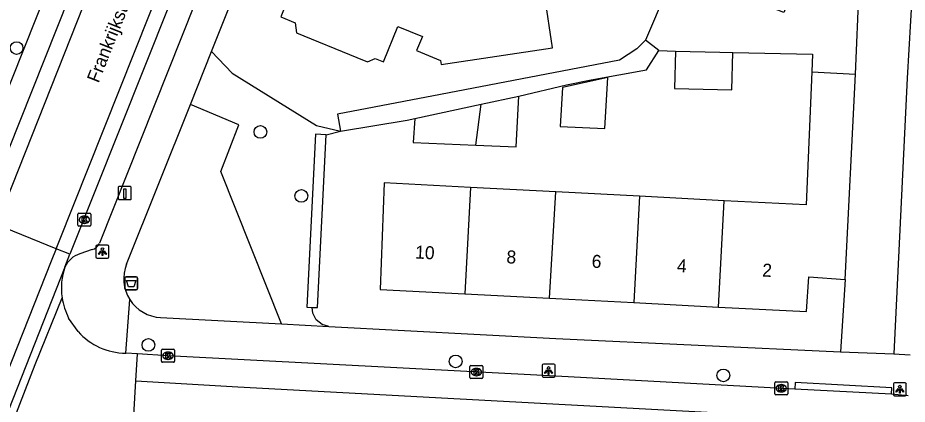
# Model space of a CAD drawing. Extents: x 160026 to 161302, y 384757 to 385701.
# Drawn here: x 160458.6 to 160527, y 385066.8 to 385096.6 of the extents above; entities that cross this region are included whole.
import ezdxf

# ---------------------------------------------------------------- set-up
doc = ezdxf.new("R2010")
doc.units = 0
for name, color, linetype in [('IMGEO_Afvalbak', 7, 'Continuous'), ('IMGEO_Boom', 7, 'Continuous'), ('IMGEO_Groenvoorziening', 7, 'Continuous'), ('IMGEO_Haag', 7, 'Continuous'), ('IMGEO_Kolk', 7, 'Continuous'), ('IMGEO_Laadpaal', 7, 'Continuous'), ('IMGEO_Lichtpunt', 7, 'Continuous'), ('IMGEO_Openbare_ruimte_label', 7, 'Continuous'), ('IMGEO_Pand', 7, 'Continuous'), ('IMGEO_Pand_nummerreeks', 7, 'Continuous'), ('IMGEO_Rijbaan_lokaal_gesloten', 7, 'Continuous'), ('IMGEO_Rijbaan_lokaal_open', 7, 'Continuous'), ('IMGEO_Voetpad_open', 7, 'Continuous')]:
    doc.layers.add(name, color=color, linetype=linetype)

msp = doc.modelspace()

# ---------------------------------------------------------------- linework, layer by layer
at = {"layer": 'IMGEO_Afvalbak'}
for p, q in [((160466.83, 385075.732), (160466.83, 385076.532)), ((160466.83, 385076.532), (160466.83, 385075.732)), ((160466.93, 385076.632), (160467.72, 385076.632)), ((160467.72, 385076.632), (160466.93, 385076.632)), ((160467.82, 385076.532), (160467.82, 385075.732)), ((160467.82, 385075.732), (160467.82, 385076.532)), ((160467.72, 385075.632), (160466.93, 385075.632)), ((160466.93, 385075.632), (160467.72, 385075.632))]:
    msp.add_line(p, q, dxfattribs=at)
msp.add_lwpolyline([(160466.973, 385076.346), (160467.677, 385076.346), (160467.528, 385075.876), (160467.122, 385075.876), (160466.973, 385076.346)], dxfattribs=at)
for centre, start, end in [((160466.93, 385076.532), 90, 180), ((160466.93, 385076.532), 90, 180), ((160467.72, 385076.532), 0, 90), ((160467.72, 385076.532), 360, 90), ((160466.93, 385075.732), 180, 270), ((160466.93, 385075.732), 180, 270), ((160467.72, 385075.732), 270, 0), ((160467.72, 385075.732), 270, 0)]:
    msp.add_arc(centre, 0.1, start, end, dxfattribs=at)
at = {"layer": 'IMGEO_Boom'}
for centre in [(160458.507, 385094.238), (160477.266, 385087.784), (160480.413, 385082.866), (160468.646, 385071.398), (160492.284, 385070.131), (160512.875, 385069.054)]:
    msp.add_circle(centre, 0.489, dxfattribs=at)
at = {"layer": 'IMGEO_Groenvoorziening'}
for points in [[(160508.48, 385098.581), (160506.898, 385094.837)], [(160473.498, 385093.962), (160475.083, 385092.32), (160481.567, 385088.278), (160483.425, 385087.854)], [(160507.912, 385094.048), (160509.185, 385093.991)], [(160513.595, 385093.902), (160519.734, 385093.778), (160519.675, 385092.398)], [(160478.899, 385073.017), (160474.228, 385084.736), (160475.601, 385088.331), (160471.88, 385089.909)], [(160482.312, 385087.571), (160483.425, 385087.854)], [(160482.522, 385072.826), (160482.005, 385072.973), (160481.555, 385073.338), (160481.292, 385073.854), (160481.247, 385074.288)]]:
    msp.add_lwpolyline(points, dxfattribs=at)
at = {"layer": 'IMGEO_Haag'}
for points in [[(160482.312, 385087.571), (160481.512, 385087.611), (160480.847, 385074.308), (160481.247, 385074.288)], [(160481.247, 385074.288), (160481.647, 385074.268), (160482.312, 385087.571)]]:
    msp.add_lwpolyline(points, dxfattribs=at)
at = {"layer": 'IMGEO_Kolk'}
for p, q in [((160463.223, 385080.604), (160463.223, 385081.456)), ((160463.298, 385081.53), (160464.15, 385081.53)), ((160463.711, 385081.31), (160463.736, 385081.31)), ((160464.224, 385081.456), (160464.224, 385080.604)), ((160464.15, 385080.53), (160463.298, 385080.53)), ((160463.734, 385080.75), (160463.709, 385080.75)), ((160469.657, 385070.138), (160469.657, 385070.99)), ((160469.732, 385071.064), (160470.584, 385071.064)), ((160470.145, 385070.844), (160470.17, 385070.844)), ((160470.658, 385070.99), (160470.658, 385070.138)), ((160470.168, 385070.284), (160470.143, 385070.284)), ((160470.584, 385070.064), (160469.732, 385070.064)), ((160493.377, 385068.885), (160493.377, 385069.737)), ((160493.452, 385069.811), (160494.304, 385069.811)), ((160493.865, 385069.591), (160493.89, 385069.591)), ((160494.378, 385069.737), (160494.378, 385068.885)), ((160494.304, 385068.811), (160493.452, 385068.811)), ((160493.888, 385069.031), (160493.863, 385069.031)), ((160516.827, 385067.641), (160516.827, 385068.493)), ((160516.902, 385068.567), (160517.754, 385068.567)), ((160517.315, 385068.347), (160517.34, 385068.347)), ((160517.828, 385068.493), (160517.828, 385067.641)), ((160517.754, 385067.567), (160516.902, 385067.567)), ((160517.338, 385067.787), (160517.313, 385067.787))]:
    msp.add_line(p, q, dxfattribs=at)
for points in [[(160463.223, 385080.604), (160463.223, 385081.456)], [(160463.298, 385081.53), (160464.15, 385081.53)], [(160463.544, 385081.23), (160463.667, 385081.23), (160463.667, 385081.079), (160463.797, 385081.23), (160463.961, 385081.23), (160463.815, 385081.079), (160463.968, 385080.83), (160463.816, 385080.83), (160463.731, 385080.994), (160463.667, 385080.927), (160463.667, 385080.83), (160463.544, 385080.83), (160463.544, 385081.23)], [(160464.224, 385081.456), (160464.224, 385080.604)], [(160464.15, 385080.53), (160463.298, 385080.53)], [(160469.657, 385070.138), (160469.657, 385070.99)], [(160469.732, 385071.064), (160470.584, 385071.064)], [(160470.658, 385070.99), (160470.658, 385070.138)], [(160469.978, 385070.764), (160470.101, 385070.764), (160470.101, 385070.613), (160470.231, 385070.764), (160470.395, 385070.764), (160470.249, 385070.613), (160470.402, 385070.364), (160470.25, 385070.364), (160470.165, 385070.528), (160470.101, 385070.461), (160470.101, 385070.364), (160469.978, 385070.364), (160469.978, 385070.764)], [(160470.584, 385070.064), (160469.732, 385070.064)], [(160493.377, 385068.885), (160493.377, 385069.737)], [(160493.452, 385069.811), (160494.304, 385069.811)], [(160493.698, 385069.511), (160493.821, 385069.511), (160493.821, 385069.36), (160493.951, 385069.511), (160494.115, 385069.511), (160493.969, 385069.36), (160494.122, 385069.111), (160493.97, 385069.111), (160493.885, 385069.275), (160493.821, 385069.208), (160493.821, 385069.111), (160493.698, 385069.111), (160493.698, 385069.511)], [(160494.378, 385069.737), (160494.378, 385068.885)], [(160494.304, 385068.811), (160493.452, 385068.811)], [(160516.827, 385067.641), (160516.827, 385068.493)], [(160516.902, 385068.567), (160517.754, 385068.567)], [(160517.148, 385068.267), (160517.271, 385068.267), (160517.271, 385068.116), (160517.401, 385068.267), (160517.565, 385068.267), (160517.419, 385068.116), (160517.572, 385067.867), (160517.42, 385067.867), (160517.335, 385068.031), (160517.271, 385067.964), (160517.271, 385067.867), (160517.148, 385067.867), (160517.148, 385068.267)], [(160517.828, 385068.493), (160517.828, 385067.641)], [(160517.754, 385067.567), (160516.902, 385067.567)]]:
    msp.add_lwpolyline(points, dxfattribs=at)
for centre, start, end in [((160463.3, 385081.454), 91.55205, 178.44795), ((160463.3, 385081.454), 91.55205, 178.44795), ((160464.148, 385081.454), 1.55205, 88.44795), ((160464.148, 385081.454), 1.55205, 88.44795), ((160463.3, 385080.606), 181.55205, 268.44795), ((160463.3, 385080.606), 181.55205, 268.44795), ((160464.148, 385080.606), 271.55205, 358.44795), ((160464.148, 385080.606), 271.55205, 358.44795), ((160469.734, 385070.988), 91.55205, 178.44795), ((160469.734, 385070.988), 91.55205, 178.44795), ((160470.582, 385070.988), 1.55205, 88.44795), ((160470.582, 385070.988), 1.55205, 88.44795), ((160469.734, 385070.14), 181.55205, 268.44795), ((160469.734, 385070.14), 181.55205, 268.44795), ((160470.582, 385070.14), 271.55205, 358.44795), ((160470.582, 385070.14), 271.55205, 358.44795), ((160493.454, 385069.735), 91.55205, 178.44795), ((160493.454, 385069.735), 91.55205, 178.44795), ((160494.302, 385069.735), 1.55205, 88.44795), ((160494.302, 385069.735), 1.55205, 88.44795), ((160493.454, 385068.887), 181.55205, 268.44795), ((160493.454, 385068.887), 181.55205, 268.44795), ((160494.302, 385068.887), 271.55205, 358.44795), ((160494.302, 385068.887), 271.55205, 358.44795), ((160516.904, 385068.491), 91.55205, 178.44795), ((160516.904, 385068.491), 91.55205, 178.44795), ((160517.752, 385068.491), 1.55205, 88.44795), ((160517.752, 385068.491), 1.55205, 88.44795), ((160516.904, 385067.643), 181.55205, 268.44795), ((160516.904, 385067.643), 181.55205, 268.44795), ((160517.752, 385067.643), 271.55205, 358.44795), ((160517.752, 385067.643), 271.55205, 358.44795)]:
    msp.add_arc(centre, 0.0765, start, end, dxfattribs=at)
for centre, major_axis, ratio, start_param, end_param in [((160463.71, 385081.03), (-0.387, 0.002), 0.722429, 4.712389, 7.853982), ((160463.735, 385081.03), (-0.39, 0.002), 0.717154, 1.570796, 4.712389), ((160470.144, 385070.564), (-0.387, 0.002), 0.722429, 4.712389, 7.853982), ((160470.169, 385070.564), (-0.39, 0.002), 0.717154, 1.570796, 4.712389), ((160493.864, 385069.311), (-0.387, 0.002), 0.722429, 4.712389, 7.853982), ((160493.889, 385069.311), (-0.39, 0.002), 0.717154, 1.570796, 4.712389), ((160517.314, 385068.067), (-0.387, 0.002), 0.722429, 4.712389, 7.853982), ((160517.339, 385068.067), (-0.39, 0.002), 0.717154, 1.570796, 4.712389)]:
    msp.add_ellipse(centre, major_axis=major_axis, ratio=ratio, start_param=start_param, end_param=end_param, dxfattribs=at)
at = {"layer": 'IMGEO_Laadpaal'}
for p, q in [((160466.331, 385083.501), (160466.331, 385082.66)), ((160466.331, 385083.501), (160466.331, 385082.66)), ((160467.247, 385083.585), (160466.406, 385083.585)), ((160467.247, 385083.585), (160466.406, 385083.585)), ((160467.331, 385082.669), (160467.331, 385083.51)), ((160467.331, 385082.669), (160467.331, 385083.51)), ((160466.415, 385082.585), (160467.256, 385082.585)), ((160466.415, 385082.585), (160467.256, 385082.585))]:
    msp.add_line(p, q, dxfattribs=at)
msp.add_lwpolyline([(160466.746, 385083.398), (160466.906, 385083.398), (160466.906, 385082.665), (160466.746, 385082.665), (160466.746, 385083.398)], dxfattribs=at)
for centre, start, end in [((160466.409, 385083.507), 92.4484, 184.28452), ((160466.409, 385083.507), 92.4484, 184.28452), ((160467.253, 385083.507), 2.4484, 94.28452), ((160467.253, 385083.507), 2.4484, 94.28452), ((160466.409, 385082.663), 182.4484, 274.28452), ((160466.409, 385082.663), 182.4484, 274.28452), ((160467.253, 385082.663), 272.4484, 4.28452), ((160467.253, 385082.663), 272.4484, 4.28452)]:
    msp.add_arc(centre, 0.0779, start, end, dxfattribs=at)
at = {"layer": 'IMGEO_Lichtpunt'}
for p, q in [((160465.514, 385079.071), (160464.706, 385079.071)), ((160465.514, 385079.071), (160464.706, 385079.071)), ((160464.612, 385078.976), (160464.612, 385078.169)), ((160464.612, 385078.976), (160464.612, 385078.169)), ((160465.608, 385078.169), (160465.608, 385078.976)), ((160465.608, 385078.169), (160465.608, 385078.976)), ((160464.706, 385078.075), (160465.514, 385078.075)), ((160464.706, 385078.075), (160465.514, 385078.075)), ((160498.935, 385069.832), (160498.935, 385069.025)), ((160498.935, 385069.832), (160498.935, 385069.025)), ((160499.837, 385069.927), (160499.029, 385069.927)), ((160499.837, 385069.927), (160499.029, 385069.927)), ((160499.931, 385069.025), (160499.931, 385069.832)), ((160499.931, 385069.025), (160499.931, 385069.832)), ((160499.029, 385068.931), (160499.837, 385068.931)), ((160499.029, 385068.931), (160499.837, 385068.931)), ((160525.955, 385068.394), (160525.955, 385067.587)), ((160525.955, 385068.394), (160525.955, 385067.587)), ((160526.857, 385068.489), (160526.049, 385068.489)), ((160526.857, 385068.489), (160526.049, 385068.489)), ((160526.951, 385067.587), (160526.951, 385068.394)), ((160526.951, 385067.587), (160526.951, 385068.394)), ((160526.049, 385067.493), (160526.857, 385067.493)), ((160526.049, 385067.493), (160526.857, 385067.493))]:
    msp.add_line(p, q, dxfattribs=at)
for points in [[(160464.986, 385078.64), (160465.025, 385078.612), (160464.837, 385078.35), (160464.799, 385078.377), (160464.986, 385078.64)], [(160465.088, 385078.592), (160465.135, 385078.592), (160465.135, 385078.27), (160465.088, 385078.27), (160465.088, 385078.592)], [(160465.198, 385078.612), (160465.236, 385078.639), (160465.423, 385078.377), (160465.384, 385078.349), (160465.198, 385078.612)], [(160499.309, 385069.496), (160499.348, 385069.468), (160499.16, 385069.206), (160499.122, 385069.233), (160499.309, 385069.496)], [(160499.411, 385069.448), (160499.458, 385069.448), (160499.458, 385069.126), (160499.411, 385069.126), (160499.411, 385069.448)], [(160499.521, 385069.468), (160499.559, 385069.495), (160499.746, 385069.233), (160499.707, 385069.205), (160499.521, 385069.468)], [(160526.329, 385068.058), (160526.368, 385068.03), (160526.18, 385067.768), (160526.142, 385067.795), (160526.329, 385068.058)], [(160526.431, 385068.01), (160526.478, 385068.01), (160526.478, 385067.688), (160526.431, 385067.688), (160526.431, 385068.01)], [(160526.541, 385068.03), (160526.579, 385068.057), (160526.766, 385067.795), (160526.727, 385067.767), (160526.541, 385068.03)]]:
    msp.add_lwpolyline(points, dxfattribs=at)
for centre in [(160465.111, 385078.774), (160499.434, 385069.63), (160526.454, 385068.192)]:
    msp.add_circle(centre, 0.0994, dxfattribs=at)
for centre, start, end in [((160464.706, 385078.976), 90, 180), ((160464.706, 385078.976), 90, 180), ((160465.514, 385078.976), 0, 90), ((160465.514, 385078.976), 0, 90), ((160464.706, 385078.169), 180, 270), ((160464.706, 385078.169), 180, 270), ((160465.514, 385078.169), 270, 0), ((160465.514, 385078.169), 270, 360), ((160499.029, 385069.832), 90, 180), ((160499.029, 385069.832), 90, 180), ((160499.837, 385069.832), 0, 90), ((160499.837, 385069.832), 0, 90), ((160499.029, 385069.025), 180, 270), ((160499.029, 385069.025), 180, 270), ((160499.837, 385069.025), 270, 0), ((160499.837, 385069.025), 270, 360), ((160526.049, 385068.394), 90, 180), ((160526.049, 385068.394), 90, 180), ((160526.857, 385068.394), 0, 90), ((160526.857, 385068.394), 0, 90), ((160526.049, 385067.587), 180, 270), ((160526.049, 385067.587), 180, 270), ((160526.857, 385067.587), 270, 0), ((160526.857, 385067.587), 270, 360)]:
    msp.add_arc(centre, 0.0946, start, end, dxfattribs=at)
at = {"layer": 'IMGEO_Pand'}
for points in [[(160480.814, 385101.529), (160478.824, 385096.637), (160479.936, 385096.185), (160480.044, 385095.406), (160484.676, 385093.522), (160485.496, 385093.188), (160486.099, 385093.443), (160486.727, 385093.187), (160487.832, 385095.903), (160489.723, 385095.134), (160489.278, 385094.041), (160491.126, 385093.289), (160491.172, 385092.971), (160499.739, 385094.267), (160499.14, 385098.225), (160492.727, 385097.255), (160492.651, 385097.286)], [(160509.185, 385093.991), (160509.127, 385091.123), (160513.537, 385091.034), (160513.595, 385093.902)], [(160509.185, 385093.991), (160512.607, 385093.922), (160513.595, 385093.902)], [(160519.675, 385092.398), (160519.24, 385082.167), (160512.928, 385082.496)], [(160519.675, 385092.398), (160523.03, 385092.233)], [(160522.255, 385076.441), (160523.03, 385092.233)], [(160500.331, 385088.213), (160503.747, 385088.054), (160504, 385091.967), (160500.51, 385091.214), (160500.331, 385088.213)], [(160493.839, 385086.768), (160496.939, 385086.63), (160497.149, 385090.533)], [(160494.239, 385089.911), (160497.149, 385090.533)], [(160489.153, 385088.823), (160494.239, 385089.911)], [(160493.839, 385086.768), (160494.239, 385089.911)], [(160489.153, 385088.823), (160489.016, 385086.982), (160493.839, 385086.768)], [(160493.425, 385083.512), (160486.775, 385083.858), (160486.471, 385075.668), (160493, 385075.329)], [(160493.425, 385083.512), (160493, 385075.329)], [(160500, 385083.17), (160493.425, 385083.512)], [(160499.501, 385074.991), (160500, 385083.17)], [(160506.427, 385082.835), (160500, 385083.17)], [(160506.427, 385082.835), (160506.002, 385074.653)], [(160512.928, 385082.496), (160506.427, 385082.835)], [(160512.503, 385074.315), (160512.928, 385082.496)], [(160512.503, 385074.315), (160519.273, 385073.963), (160519.451, 385076.628), (160522.255, 385076.441)], [(160493, 385075.329), (160499.501, 385074.991)], [(160499.501, 385074.991), (160500, 385074.965), (160506.002, 385074.653)], [(160506.002, 385074.653), (160512.503, 385074.315)]]:
    msp.add_lwpolyline(points, dxfattribs=at)
at = {"layer": 'IMGEO_Rijbaan_lokaal_gesloten'}
for points in [[(160467.408, 385063.802), (160467.689, 385068.635)], [(160467.689, 385068.635), (160475.532, 385068.178), (160517.802, 385065.89), (160530.248, 385065.132), (160535.559, 385064.571), (160541.001, 385063.867), (160546.541, 385063.032), (160546.878, 385065.088)]]:
    msp.add_lwpolyline(points, dxfattribs=at)
at = {"layer": 'IMGEO_Rijbaan_lokaal_open'}
for points in [[(160455.778, 385081.134), (160455.964, 385081.607), (160471.018, 385119.416), (160484.621, 385153.583)], [(160485.703, 385153.152), (160472.155, 385118.996), (160457.14, 385081.141), (160456.95, 385080.661)], [(160461.545, 385078.805), (160461.748, 385079.315), (160476.856, 385117.256), (160490.404, 385151.279)], [(160491.471, 385150.854), (160477.934, 385116.857), (160462.611, 385078.375)], [(160538.236, 385145.988), (160531.521, 385129.64), (160533.124, 385128.982), (160530.784, 385123.285), (160531.722, 385122.9), (160529.847, 385118.334), (160530.721, 385117.975), (160526.704, 385108.195), (160528.021, 385107.654), (160526.502, 385103.957), (160527.617, 385103.499), (160527.811, 385103.422), (160526.87, 385101.038), (160526.438, 385099.945), (160526.983, 385099.725), (160527.939, 385099.339), (160527.351, 385097.637), (160527.276, 385096.343), (160527.02, 385091.935), (160525.98, 385070.724)], [(160523.03, 385092.233), (160523.33, 385098.919), (160519.017, 385100.65), (160517.522, 385096.985), (160515.479, 385097.775)], [(160461.545, 385078.805), (160456.95, 385080.661)], [(160461.545, 385078.805), (160461.163, 385077.845), (160449.849, 385049.309), (160448.949, 385047.038)], [(160462.611, 385078.375), (160461.545, 385078.805)], [(160462.221, 385077.395), (160462.611, 385078.375)], [(160462.221, 385077.395), (160455.854, 385061.298)], [(160522.255, 385076.441), (160521.889, 385070.868)], [(160457.441, 385063.46), (160459.941, 385069.896), (160462.004, 385075.033)], [(160463.234, 385072.423), (160462.511, 385073.47)], [(160521.889, 385070.868), (160525.98, 385070.724)], [(160467.81, 385070.707), (160466.907, 385070.763)], [(160467.689, 385068.635), (160467.81, 385070.707)]]:
    msp.add_lwpolyline(points, dxfattribs=at)
for centre, radius, start, end in [((160466.956, 385075.769), 5.006, 161.04795, 188.45385), ((160466.947, 385075.773), 4.998, 188.51087, 207.43279), ((160466.958, 385075.769), 5.006, 221.9389, 269.42024)]:
    msp.add_arc(centre, radius, start, end, dxfattribs=at)
at = {"layer": 'IMGEO_Voetpad_open'}
for points in [[(160482.071, 385152.056), (160474.809, 385133.801), (160473.345, 385130.12), (160469.335, 385120.04), (160468.756, 385118.584), (160465.855, 385111.292), (160454.199, 385081.989), (160450.873, 385073.66)], [(160492.212, 385147.865), (160479.616, 385116.235), (160464.875, 385079.216)], [(160473.498, 385093.962), (160482.032, 385115.34), (160490.868, 385137.475)], [(160506.898, 385094.837), (160506.232, 385094.188), (160504.884, 385093.295), (160491.123, 385090.664), (160483.205, 385089.15), (160483.425, 385087.854)], [(160507.912, 385094.048), (160506.898, 385094.837)], [(160471.88, 385089.909), (160473.498, 385093.962)], [(160497.149, 385090.533), (160500.805, 385091.42), (160502.696, 385091.783), (160506.974, 385092.569), (160507.912, 385094.048)], [(160466.971, 385077.611), (160471.88, 385089.909)], [(160483.425, 385087.854), (160488.56, 385088.696), (160489.153, 385088.823)], [(160464.328, 385078.731), (160463.371, 385078.414)], [(160466.907, 385070.763), (160467.226, 385074.885)], [(160469.591, 385073.507), (160478.899, 385073.017)], [(160478.899, 385073.017), (160482.522, 385072.826)], [(160482.522, 385072.826), (160500, 385071.906), (160521.889, 385070.868)], [(160518.376, 385068.007), (160500, 385068.987), (160470.154, 385070.563), (160467.81, 385070.707)], [(160525.98, 385070.724), (160527.247, 385070.646)], [(160525.802, 385067.611), (160525.828, 385068.11), (160518.402, 385068.508), (160518.376, 385068.007)], [(160525.802, 385067.611), (160518.376, 385068.007)], [(160527.087, 385067.493), (160525.802, 385067.611)]]:
    msp.add_lwpolyline(points, dxfattribs=at)
for centre, radius, start, end in [((160464.113, 385079.524), 0.822, 285.15831, 337.96558), ((160464.046, 385076.493), 2.036, 109.3733, 153.71417), ((160469.753, 385076.496), 2.997, 158.16221, 212.526), ((160469.75, 385076.498), 2.995, 212.58488, 266.95951)]:
    msp.add_arc(centre, radius, start, end, dxfattribs=at)

# ---------------------------------------------------------------- texts
at = {"layer": 'IMGEO_Openbare_ruimte_label'}
msp.add_text('Frankrijkstraat', height=1, rotation=68.46464, dxfattribs=at).set_placement((160464.815, 385091.499))
at = {"layer": 'IMGEO_Pand_nummerreeks'}
for s, p in [('10', (160489.151, 385078.052)), ('8', (160496.172, 385077.688)), ('6', (160502.729, 385077.347)), ('4', (160509.289, 385077.006)), ('2', (160515.847, 385076.665))]:
    msp.add_text(s, height=1, rotation=357.02453, dxfattribs=at).set_placement(p)

doc.saveas('drawing.dxf')
